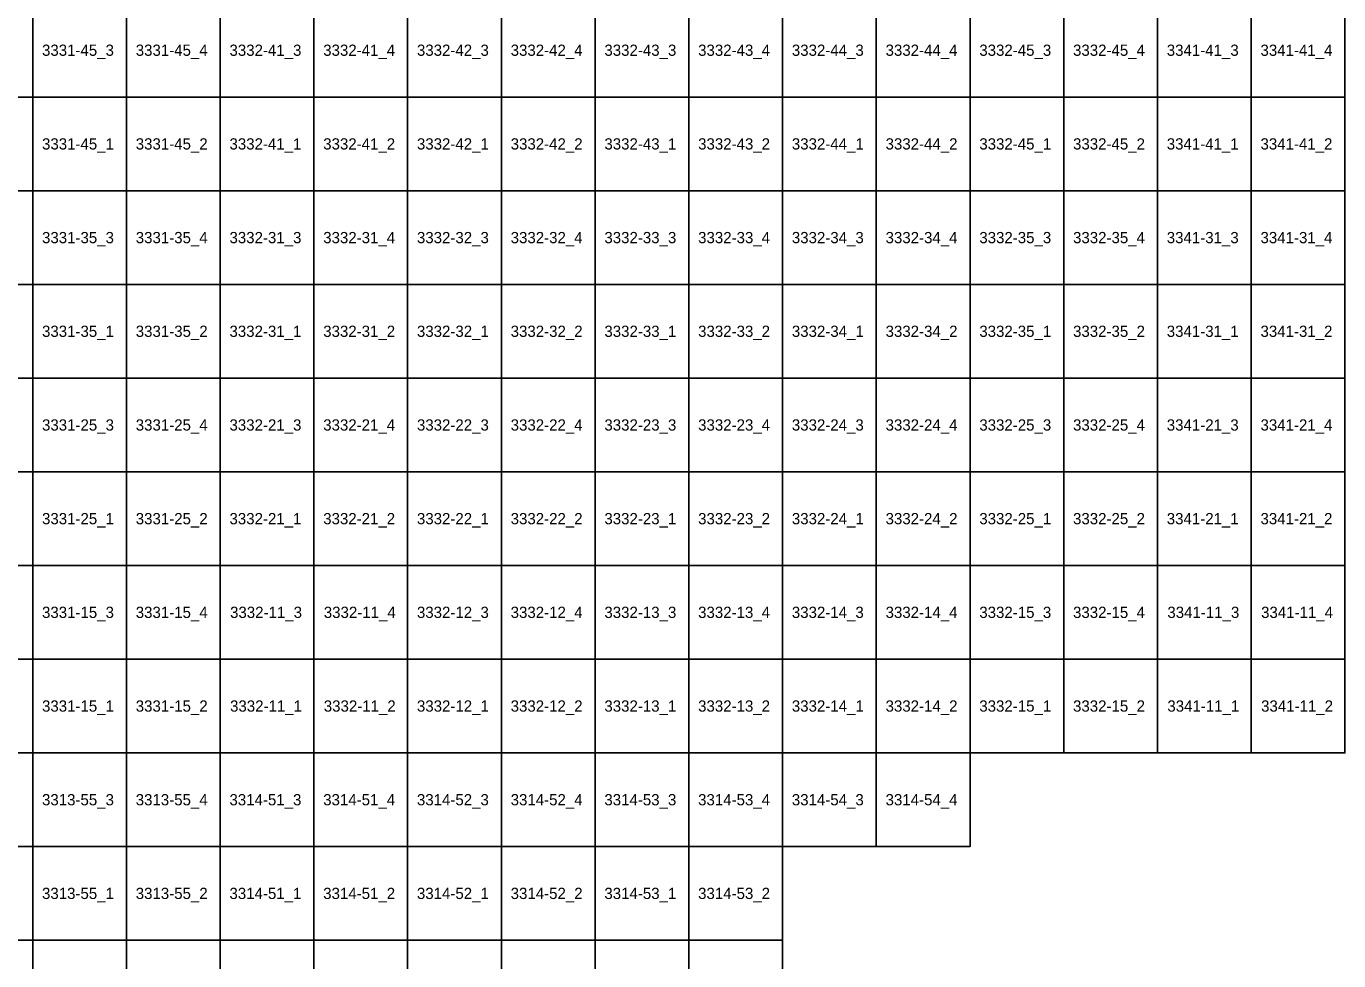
# Model space of a CAD drawing. Extents: x 312500 to 765000, y 172500 to 440000.
# Drawn here: x 519827 to 554835, y 244452 to 269390 of the extents above; entities that cross this region are included whole.
import ezdxf

# ---------------------------------------------------------------- set-up
doc = ezdxf.new("R2010")
doc.units = 0
doc.layers.add('Topo5_ramis_TKS2025', color=7, linetype='Continuous')
doc.layers.add('Topo5_ramis_TKS2025_Nr', color=7, linetype='Continuous')

msp = doc.modelspace()

# ---------------------------------------------------------------- linework, layer by layer
at = {"layer": 'Topo5_ramis_TKS2025'}
for points in [[(517500, 267500), (517500, 270000), (520000, 270000), (520000, 267500), (517500, 267500)], [(520000, 267500), (520000, 270000), (522500, 270000), (522500, 267500), (520000, 267500)], [(522500, 267500), (522500, 270000), (525000, 270000), (525000, 267500), (522500, 267500)], [(525000, 267500), (525000, 270000), (527500, 270000), (527500, 267500), (525000, 267500)], [(527500, 267500), (527500, 270000), (530000, 270000), (530000, 267500), (527500, 267500)], [(530000, 267500), (530000, 270000), (532500, 270000), (532500, 267500), (530000, 267500)], [(532500, 267500), (532500, 270000), (535000, 270000), (535000, 267500), (532500, 267500)], [(535000, 267500), (535000, 270000), (537500, 270000), (537500, 267500), (535000, 267500)], [(537500, 267500), (537500, 270000), (540000, 270000), (540000, 267500), (537500, 267500)], [(540000, 267500), (540000, 270000), (542500, 270000), (542500, 267500), (540000, 267500)], [(542500, 267500), (542500, 270000), (545000, 270000), (545000, 267500), (542500, 267500)], [(545000, 267500), (545000, 270000), (547500, 270000), (547500, 267500), (545000, 267500)], [(547500, 267500), (547500, 270000), (550000, 270000), (550000, 267500), (547500, 267500)], [(550000, 267500), (550000, 270000), (552500, 270000), (552500, 267500), (550000, 267500)], [(552500, 267500), (552500, 270000), (555000, 270000), (555000, 267500), (552500, 267500)], [(517500, 265000), (517500, 267500), (520000, 267500), (520000, 265000), (517500, 265000)], [(520000, 265000), (520000, 267500), (522500, 267500), (522500, 265000), (520000, 265000)], [(522500, 265000), (522500, 267500), (525000, 267500), (525000, 265000), (522500, 265000)], [(525000, 265000), (525000, 267500), (527500, 267500), (527500, 265000), (525000, 265000)], [(527500, 265000), (527500, 267500), (530000, 267500), (530000, 265000), (527500, 265000)], [(530000, 265000), (530000, 267500), (532500, 267500), (532500, 265000), (530000, 265000)], [(532500, 265000), (532500, 267500), (535000, 267500), (535000, 265000), (532500, 265000)], [(535000, 265000), (535000, 267500), (537500, 267500), (537500, 265000), (535000, 265000)], [(537500, 265000), (537500, 267500), (540000, 267500), (540000, 265000), (537500, 265000)], [(540000, 265000), (540000, 267500), (542500, 267500), (542500, 265000), (540000, 265000)], [(542500, 265000), (542500, 267500), (545000, 267500), (545000, 265000), (542500, 265000)], [(545000, 265000), (545000, 267500), (547500, 267500), (547500, 265000), (545000, 265000)], [(547500, 265000), (547500, 267500), (550000, 267500), (550000, 265000), (547500, 265000)], [(550000, 265000), (550000, 267500), (552500, 267500), (552500, 265000), (550000, 265000)], [(552500, 265000), (552500, 267500), (555000, 267500), (555000, 265000), (552500, 265000)], [(517500, 262500), (517500, 265000), (520000, 265000), (520000, 262500), (517500, 262500)], [(520000, 262500), (520000, 265000), (522500, 265000), (522500, 262500), (520000, 262500)], [(522500, 262500), (522500, 265000), (525000, 265000), (525000, 262500), (522500, 262500)], [(525000, 262500), (525000, 265000), (527500, 265000), (527500, 262500), (525000, 262500)], [(527500, 262500), (527500, 265000), (530000, 265000), (530000, 262500), (527500, 262500)], [(530000, 262500), (530000, 265000), (532500, 265000), (532500, 262500), (530000, 262500)], [(532500, 262500), (532500, 265000), (535000, 265000), (535000, 262500), (532500, 262500)], [(535000, 262500), (535000, 265000), (537500, 265000), (537500, 262500), (535000, 262500)], [(537500, 262500), (537500, 265000), (540000, 265000), (540000, 262500), (537500, 262500)], [(540000, 262500), (540000, 265000), (542500, 265000), (542500, 262500), (540000, 262500)], [(542500, 262500), (542500, 265000), (545000, 265000), (545000, 262500), (542500, 262500)], [(545000, 262500), (545000, 265000), (547500, 265000), (547500, 262500), (545000, 262500)], [(547500, 262500), (547500, 265000), (550000, 265000), (550000, 262500), (547500, 262500)], [(550000, 262500), (550000, 265000), (552500, 265000), (552500, 262500), (550000, 262500)], [(552500, 262500), (552500, 265000), (555000, 265000), (555000, 262500), (552500, 262500)], [(517500, 260000), (517500, 262500), (520000, 262500), (520000, 260000), (517500, 260000)], [(520000, 260000), (520000, 262500), (522500, 262500), (522500, 260000), (520000, 260000)], [(522500, 260000), (522500, 262500), (525000, 262500), (525000, 260000), (522500, 260000)], [(525000, 260000), (525000, 262500), (527500, 262500), (527500, 260000), (525000, 260000)], [(527500, 260000), (527500, 262500), (530000, 262500), (530000, 260000), (527500, 260000)], [(530000, 260000), (530000, 262500), (532500, 262500), (532500, 260000), (530000, 260000)], [(532500, 260000), (532500, 262500), (535000, 262500), (535000, 260000), (532500, 260000)], [(535000, 260000), (535000, 262500), (537500, 262500), (537500, 260000), (535000, 260000)], [(537500, 260000), (537500, 262500), (540000, 262500), (540000, 260000), (537500, 260000)], [(540000, 260000), (540000, 262500), (542500, 262500), (542500, 260000), (540000, 260000)], [(542500, 260000), (542500, 262500), (545000, 262500), (545000, 260000), (542500, 260000)], [(545000, 260000), (545000, 262500), (547500, 262500), (547500, 260000), (545000, 260000)], [(547500, 260000), (547500, 262500), (550000, 262500), (550000, 260000), (547500, 260000)], [(550000, 260000), (550000, 262500), (552500, 262500), (552500, 260000), (550000, 260000)], [(552500, 260000), (552500, 262500), (555000, 262500), (555000, 260000), (552500, 260000)], [(517500, 257500), (517500, 260000), (520000, 260000), (520000, 257500), (517500, 257500)], [(520000, 257500), (520000, 260000), (522500, 260000), (522500, 257500), (520000, 257500)], [(522500, 257500), (522500, 260000), (525000, 260000), (525000, 257500), (522500, 257500)], [(525000, 257500), (525000, 260000), (527500, 260000), (527500, 257500), (525000, 257500)], [(527500, 257500), (527500, 260000), (530000, 260000), (530000, 257500), (527500, 257500)], [(530000, 257500), (530000, 260000), (532500, 260000), (532500, 257500), (530000, 257500)], [(532500, 257500), (532500, 260000), (535000, 260000), (535000, 257500), (532500, 257500)], [(535000, 257500), (535000, 260000), (537500, 260000), (537500, 257500), (535000, 257500)], [(537500, 257500), (537500, 260000), (540000, 260000), (540000, 257500), (537500, 257500)], [(540000, 257500), (540000, 260000), (542500, 260000), (542500, 257500), (540000, 257500)], [(542500, 257500), (542500, 260000), (545000, 260000), (545000, 257500), (542500, 257500)], [(545000, 257500), (545000, 260000), (547500, 260000), (547500, 257500), (545000, 257500)], [(547500, 257500), (547500, 260000), (550000, 260000), (550000, 257500), (547500, 257500)], [(550000, 257500), (550000, 260000), (552500, 260000), (552500, 257500), (550000, 257500)], [(552500, 257500), (552500, 260000), (555000, 260000), (555000, 257500), (552500, 257500)], [(517500, 255000), (517500, 257500), (520000, 257500), (520000, 255000), (517500, 255000)], [(520000, 255000), (520000, 257500), (522500, 257500), (522500, 255000), (520000, 255000)], [(522500, 255000), (522500, 257500), (525000, 257500), (525000, 255000), (522500, 255000)], [(525000, 255000), (525000, 257500), (527500, 257500), (527500, 255000), (525000, 255000)], [(527500, 255000), (527500, 257500), (530000, 257500), (530000, 255000), (527500, 255000)], [(530000, 255000), (530000, 257500), (532500, 257500), (532500, 255000), (530000, 255000)], [(532500, 255000), (532500, 257500), (535000, 257500), (535000, 255000), (532500, 255000)], [(535000, 255000), (535000, 257500), (537500, 257500), (537500, 255000), (535000, 255000)], [(537500, 255000), (537500, 257500), (540000, 257500), (540000, 255000), (537500, 255000)], [(540000, 255000), (540000, 257500), (542500, 257500), (542500, 255000), (540000, 255000)], [(542500, 255000), (542500, 257500), (545000, 257500), (545000, 255000), (542500, 255000)], [(545000, 255000), (545000, 257500), (547500, 257500), (547500, 255000), (545000, 255000)], [(547500, 255000), (547500, 257500), (550000, 257500), (550000, 255000), (547500, 255000)], [(550000, 255000), (550000, 257500), (552500, 257500), (552500, 255000), (550000, 255000)], [(552500, 255000), (552500, 257500), (555000, 257500), (555000, 255000), (552500, 255000)], [(517500, 252500), (517500, 255000), (520000, 255000), (520000, 252500), (517500, 252500)], [(520000, 252500), (520000, 255000), (522500, 255000), (522500, 252500), (520000, 252500)], [(522500, 252500), (522500, 255000), (525000, 255000), (525000, 252500), (522500, 252500)], [(525000, 252500), (525000, 255000), (527500, 255000), (527500, 252500), (525000, 252500)], [(527500, 252500), (527500, 255000), (530000, 255000), (530000, 252500), (527500, 252500)], [(530000, 252500), (530000, 255000), (532500, 255000), (532500, 252500), (530000, 252500)], [(532500, 252500), (532500, 255000), (535000, 255000), (535000, 252500), (532500, 252500)], [(535000, 252500), (535000, 255000), (537500, 255000), (537500, 252500), (535000, 252500)], [(537500, 252500), (537500, 255000), (540000, 255000), (540000, 252500), (537500, 252500)], [(540000, 252500), (540000, 255000), (542500, 255000), (542500, 252500), (540000, 252500)], [(542500, 252500), (542500, 255000), (545000, 255000), (545000, 252500), (542500, 252500)], [(545000, 252500), (545000, 255000), (547500, 255000), (547500, 252500), (545000, 252500)], [(547500, 252500), (547500, 255000), (550000, 255000), (550000, 252500), (547500, 252500)], [(550000, 252500), (550000, 255000), (552500, 255000), (552500, 252500), (550000, 252500)], [(552500, 252500), (552500, 255000), (555000, 255000), (555000, 252500), (552500, 252500)], [(517500, 250000), (517500, 252500), (520000, 252500), (520000, 250000), (517500, 250000)], [(520000, 250000), (520000, 252500), (522500, 252500), (522500, 250000), (520000, 250000)], [(522500, 250000), (522500, 252500), (525000, 252500), (525000, 250000), (522500, 250000)], [(525000, 250000), (525000, 252500), (527500, 252500), (527500, 250000), (525000, 250000)], [(527500, 250000), (527500, 252500), (530000, 252500), (530000, 250000), (527500, 250000)], [(530000, 250000), (530000, 252500), (532500, 252500), (532500, 250000), (530000, 250000)], [(532500, 250000), (532500, 252500), (535000, 252500), (535000, 250000), (532500, 250000)], [(535000, 250000), (535000, 252500), (537500, 252500), (537500, 250000), (535000, 250000)], [(537500, 250000), (537500, 252500), (540000, 252500), (540000, 250000), (537500, 250000)], [(540000, 250000), (540000, 252500), (542500, 252500), (542500, 250000), (540000, 250000)], [(542500, 250000), (542500, 252500), (545000, 252500), (545000, 250000), (542500, 250000)], [(545000, 250000), (545000, 252500), (547500, 252500), (547500, 250000), (545000, 250000)], [(547500, 250000), (547500, 252500), (550000, 252500), (550000, 250000), (547500, 250000)], [(550000, 250000), (550000, 252500), (552500, 252500), (552500, 250000), (550000, 250000)], [(552500, 250000), (552500, 252500), (555000, 252500), (555000, 250000), (552500, 250000)], [(517500, 247500), (517500, 250000), (520000, 250000), (520000, 247500), (517500, 247500)], [(520000, 247500), (520000, 250000), (522500, 250000), (522500, 247500), (520000, 247500)], [(522500, 247500), (522500, 250000), (525000, 250000), (525000, 247500), (522500, 247500)], [(525000, 247500), (525000, 250000), (527500, 250000), (527500, 247500), (525000, 247500)], [(527500, 247500), (527500, 250000), (530000, 250000), (530000, 247500), (527500, 247500)], [(530000, 247500), (530000, 250000), (532500, 250000), (532500, 247500), (530000, 247500)], [(532500, 247500), (532500, 250000), (535000, 250000), (535000, 247500), (532500, 247500)], [(535000, 247500), (535000, 250000), (537500, 250000), (537500, 247500), (535000, 247500)], [(537500, 247500), (537500, 250000), (540000, 250000), (540000, 247500), (537500, 247500)], [(540000, 247500), (540000, 250000), (542500, 250000), (542500, 247500), (540000, 247500)], [(542500, 247500), (542500, 250000), (545000, 250000), (545000, 247500), (542500, 247500)], [(517500, 245000), (517500, 247500), (520000, 247500), (520000, 245000), (517500, 245000)], [(520000, 245000), (520000, 247500), (522500, 247500), (522500, 245000), (520000, 245000)], [(522500, 245000), (522500, 247500), (525000, 247500), (525000, 245000), (522500, 245000)], [(525000, 245000), (525000, 247500), (527500, 247500), (527500, 245000), (525000, 245000)], [(527500, 245000), (527500, 247500), (530000, 247500), (530000, 245000), (527500, 245000)], [(530000, 245000), (530000, 247500), (532500, 247500), (532500, 245000), (530000, 245000)], [(532500, 245000), (532500, 247500), (535000, 247500), (535000, 245000), (532500, 245000)], [(535000, 245000), (535000, 247500), (537500, 247500), (537500, 245000), (535000, 245000)], [(537500, 245000), (537500, 247500), (540000, 247500), (540000, 245000), (537500, 245000)], [(517500, 242500), (517500, 245000), (520000, 245000), (520000, 242500), (517500, 242500)], [(520000, 242500), (520000, 245000), (522500, 245000), (522500, 242500), (520000, 242500)], [(522500, 242500), (522500, 245000), (525000, 245000), (525000, 242500), (522500, 242500)], [(525000, 242500), (525000, 245000), (527500, 245000), (527500, 242500), (525000, 242500)], [(527500, 242500), (527500, 245000), (530000, 245000), (530000, 242500), (527500, 242500)], [(530000, 242500), (530000, 245000), (532500, 245000), (532500, 242500), (530000, 242500)], [(532500, 242500), (532500, 245000), (535000, 245000), (535000, 242500), (532500, 242500)], [(535000, 242500), (535000, 245000), (537500, 245000), (537500, 242500), (535000, 242500)], [(537500, 242500), (537500, 245000), (540000, 245000), (540000, 242500), (537500, 242500)]]:
    msp.add_lwpolyline(points, dxfattribs=at)

# ---------------------------------------------------------------- texts
at = {"layer": 'Topo5_ramis_TKS2025_Nr'}
for s, p in [('3331-45_3', (520248, 268600)), ('3331-45_4', (522748, 268600)), ('3332-41_3', (525248, 268600)), ('3332-41_4', (527748, 268600)), ('3332-42_3', (530248, 268600)), ('3332-42_4', (532748, 268600)), ('3332-43_3', (535248, 268600)), ('3332-43_4', (537748, 268600)), ('3332-44_3', (540248, 268600)), ('3332-44_4', (542748, 268600)), ('3332-45_3', (545248, 268600)), ('3332-45_4', (547748, 268600)), ('3341-41_3', (550248, 268600)), ('3341-41_4', (552748, 268600)), ('3331-45_1', (520248, 266100)), ('3331-45_2', (522748, 266100)), ('3332-41_1', (525248, 266100)), ('3332-41_2', (527748, 266100)), ('3332-42_1', (530248, 266100)), ('3332-42_2', (532748, 266100)), ('3332-43_1', (535248, 266100)), ('3332-43_2', (537748, 266100)), ('3332-44_1', (540248, 266100)), ('3332-44_2', (542748, 266100)), ('3332-45_1', (545248, 266100)), ('3332-45_2', (547748, 266100)), ('3341-41_1', (550248, 266100)), ('3341-41_2', (552748, 266100)), ('3331-35_3', (520248, 263600)), ('3331-35_4', (522748, 263600)), ('3332-31_3', (525248, 263600)), ('3332-31_4', (527748, 263600)), ('3332-32_3', (530248, 263600)), ('3332-32_4', (532748, 263600)), ('3332-33_3', (535248, 263600)), ('3332-33_4', (537748, 263600)), ('3332-34_3', (540248, 263600)), ('3332-34_4', (542748, 263600)), ('3332-35_3', (545248, 263600)), ('3332-35_4', (547748, 263600)), ('3341-31_3', (550248, 263600)), ('3341-31_4', (552748, 263600)), ('3331-35_1', (520248, 261100)), ('3331-35_2', (522748, 261100)), ('3332-31_1', (525248, 261100)), ('3332-31_2', (527748, 261100)), ('3332-32_1', (530248, 261100)), ('3332-32_2', (532748, 261100)), ('3332-33_1', (535248, 261100)), ('3332-33_2', (537748, 261100)), ('3332-34_1', (540248, 261100)), ('3332-34_2', (542748, 261100)), ('3332-35_1', (545248, 261100)), ('3332-35_2', (547748, 261100)), ('3341-31_1', (550248, 261100)), ('3341-31_2', (552748, 261100)), ('3331-25_3', (520248, 258600)), ('3331-25_4', (522748, 258600)), ('3332-21_3', (525248, 258600)), ('3332-21_4', (527748, 258600)), ('3332-22_3', (530248, 258600)), ('3332-22_4', (532748, 258600)), ('3332-23_3', (535248, 258600)), ('3332-23_4', (537748, 258600)), ('3332-24_3', (540248, 258600)), ('3332-24_4', (542748, 258600)), ('3332-25_3', (545248, 258600)), ('3332-25_4', (547748, 258600)), ('3341-21_3', (550248, 258600)), ('3341-21_4', (552748, 258600)), ('3331-25_1', (520248, 256100)), ('3331-25_2', (522748, 256100)), ('3332-21_1', (525248, 256100)), ('3332-21_2', (527748, 256100)), ('3332-22_1', (530248, 256100)), ('3332-22_2', (532748, 256100)), ('3332-23_1', (535248, 256100)), ('3332-23_2', (537748, 256100)), ('3332-24_1', (540248, 256100)), ('3332-24_2', (542748, 256100)), ('3332-25_1', (545248, 256100)), ('3332-25_2', (547748, 256100)), ('3341-21_1', (550248, 256100)), ('3341-21_2', (552748, 256100)), ('3331-15_3', (520248, 253600)), ('3331-15_4', (522748, 253600)), ('3332-11_3', (525264, 253600)), ('3332-11_4', (527764, 253600)), ('3332-12_3', (530248, 253600)), ('3332-12_4', (532748, 253600)), ('3332-13_3', (535248, 253600)), ('3332-13_4', (537748, 253600)), ('3332-14_3', (540248, 253600)), ('3332-14_4', (542748, 253600)), ('3332-15_3', (545248, 253600)), ('3332-15_4', (547748, 253600)), ('3341-11_3', (550264, 253600)), ('3341-11_4', (552764, 253600)), ('3331-15_1', (520248, 251100)), ('3331-15_2', (522748, 251100)), ('3332-11_1', (525264, 251100)), ('3332-11_2', (527764, 251100)), ('3332-12_1', (530248, 251100)), ('3332-12_2', (532748, 251100)), ('3332-13_1', (535248, 251100)), ('3332-13_2', (537748, 251100)), ('3332-14_1', (540248, 251100)), ('3332-14_2', (542748, 251100)), ('3332-15_1', (545248, 251100)), ('3332-15_2', (547748, 251100)), ('3341-11_1', (550264, 251100)), ('3341-11_2', (552764, 251100)), ('3313-55_3', (520248, 248600)), ('3313-55_4', (522748, 248600)), ('3314-51_3', (525248, 248600)), ('3314-51_4', (527748, 248600)), ('3314-52_3', (530248, 248600)), ('3314-52_4', (532748, 248600)), ('3314-53_3', (535248, 248600)), ('3314-53_4', (537748, 248600)), ('3314-54_3', (540248, 248600)), ('3314-54_4', (542748, 248600)), ('3313-55_1', (520248, 246100)), ('3313-55_2', (522748, 246100)), ('3314-51_1', (525248, 246100)), ('3314-51_2', (527748, 246100)), ('3314-52_1', (530248, 246100)), ('3314-52_2', (532748, 246100)), ('3314-53_1', (535248, 246100)), ('3314-53_2', (537748, 246100))]:
    msp.add_text(s, height=300, dxfattribs=at).set_placement(p)

doc.saveas('drawing.dxf')
